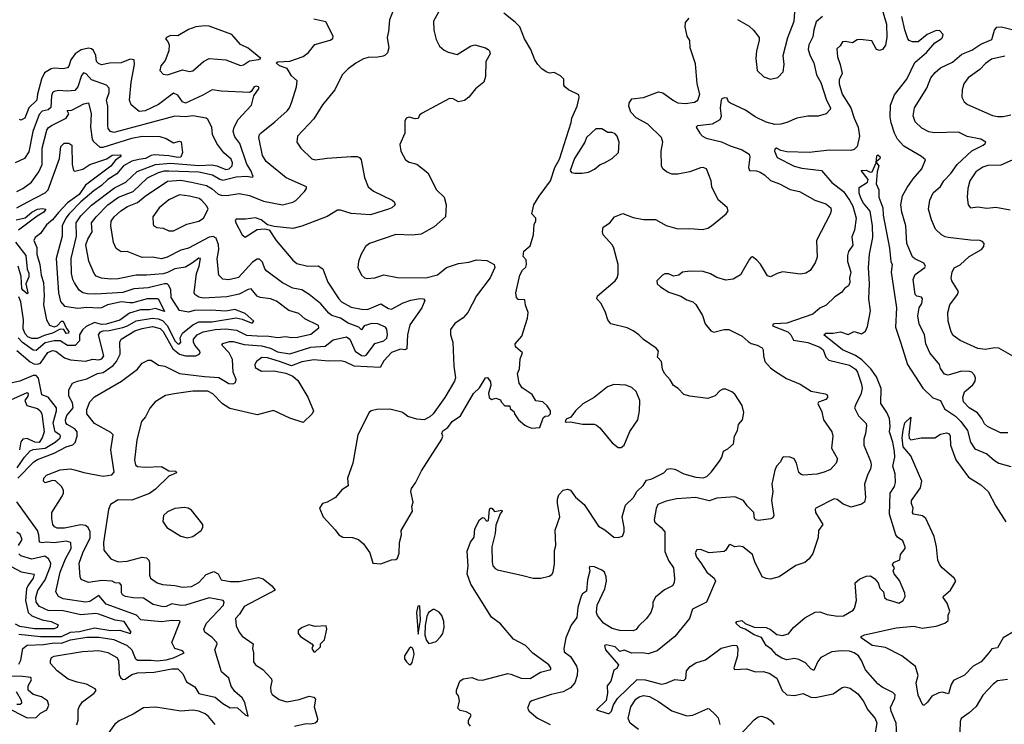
# Model space of a CAD drawing. Extents: x 1690054 to 1842981, y 782881 to 914114.
# Tile 301 of 656: x 1704835 to 1711432, y 899477 to 904194. Entities that reach past the tile are written whole.
import ezdxf

# ---------------------------------------------------------------- set-up
doc = ezdxf.new("R2010")
doc.units = 0

msp = doc.modelspace()

# ---------------------------------------------------------------- linework, layer by layer
at = {"layer": '0CON10XD'}
for points in [[(1707358.1, 904305), (1707312.7, 904192.7), (1707305.6, 904115), (1707295.7, 904075), (1707308.6, 904005), (1707298.7, 903971.3), (1707284.4, 903955.6), (1707270, 903950), (1707235, 903942.5), (1707169.8, 903940.2), (1707138.9, 903931.1), (1707086.4, 903903.6), (1707036, 903865), (1706994.2, 903825), (1706945.6, 903725), (1706862.5, 903625), (1706805, 903531.1), (1706695.7, 903415), (1706690.8, 903375), (1706718, 903335), (1706792.1, 903262.1), (1706815, 903255.7), (1706895, 903267.8), (1707055, 903279.4), (1707095, 903278.6), (1707111.9, 903271.9), (1707122.9, 903255), (1707145, 903137.5), (1707170, 903075), (1707205, 903045.6), (1707330, 902985), (1707344.1, 902974.1), (1707351.2, 902955), (1707328.8, 902935), (1707306.2, 902925), (1707185, 902888.5), (1707055, 902896.8), (1706985, 902920), (1706965, 902920), (1706895, 902876.9), (1706725, 902811.1), (1706665, 902796.7), (1706540.6, 902810.6), (1706495, 902821.2), (1706453.3, 902855), (1706415, 902867.8), (1706348.3, 902858.3), (1706285, 902858), (1706279.3, 902850.7), (1706282, 902835), (1706325, 902753.3), (1706345, 902738.8), (1706425, 902789.1), (1706474.4, 902794.4), (1706507, 902787), (1706552.9, 902715), (1706664.3, 902585), (1706691.7, 902561.7), (1706765, 902543.2), (1706835, 902546.4), (1706866.6, 902526.6), (1706898.1, 902438.1), (1706972.3, 902325), (1706991.5, 902305), (1707055, 902269.7), (1707125, 902255.4), (1707165, 902254.7), (1707207.3, 902272.7), (1707255, 902291.5), (1707305, 902261.8), (1707325, 902257.1), (1707405, 902299.2), (1707455, 902316.8), (1707518.5, 902328.5), (1707540, 902325), (1707548.6, 902315), (1707529.6, 902265), (1707448.2, 902151.8), (1707432.6, 902085), (1707429.4, 901990.6), (1707415, 901984.3), (1707385, 901989.5), (1707325, 901966.6), (1707275, 901910), (1707250, 901865), (1707075, 901874.5), (1707015, 901904), (1706985, 901909.6), (1706905, 901907.4), (1706805, 901916.8), (1706725, 901903.3), (1706655, 901876.9), (1706576.3, 901906.3), (1706495, 901931.4), (1706457.5, 901932.5), (1706421.9, 901905), (1706410.6, 901885), (1706412.5, 901865), (1706455, 901842.1), (1706536.8, 901843.2), (1706617.8, 901827.8), (1706665, 901807.1), (1706698.1, 901778.1), (1706766.1, 901666.1), (1706803.6, 901576.4), (1706793.9, 901556.1), (1706735, 901496.7), (1706645.7, 901525.7), (1706535, 901577.5), (1706425, 901549.4), (1706242, 901592), (1706193.6, 901623.6), (1706128.5, 901688.5), (1706095, 901706.4), (1705995, 901707.6), (1705870.1, 901689.9), (1705811.7, 901678.3), (1705742.9, 901635), (1705707, 901593), (1705676.5, 901535), (1705650.4, 901505), (1705618.5, 901381.5), (1705604.6, 901245), (1705611.1, 901215), (1705625, 901203.5), (1705675, 901197.7), (1705785, 901202.2), (1705835, 901174), (1705881.7, 901171.7), (1705885, 901160), (1705835, 901139.2), (1705745, 901051.5), (1705705, 901022.9), (1705585, 900978.5), (1705495, 900980.6), (1705442.4, 900947.6), (1705429.4, 900915), (1705395.3, 900695), (1705397.7, 900642.3)], [(1707641.2, 904245), (1707606.7, 904185), (1707609.2, 904125), (1707625, 904062.5), (1707647.7, 904017.7), (1707679.5, 903989.5), (1707705, 903976.2), (1707765, 903962), (1707855, 904016.7), (1707883.9, 904026.1), (1707955, 904006), (1707973.3, 903995), (1707983.3, 903985), (1707986.7, 903965), (1707957.5, 903915), (1707956.2, 903815), (1707943.8, 903775), (1707888.3, 903731.7), (1707843.3, 903675), (1707815, 903653.3), (1707775, 903643.3), (1707740, 903665), (1707715, 903666.7), (1707531.7, 903568.3), (1707513.3, 903555), (1707505, 903532.5), (1707485, 903530), (1707445, 903541.2), (1707424.2, 903535.8), (1707416.2, 903515), (1707414, 903435), (1707380.8, 903359.2), (1707388, 903315), (1707420, 903255), (1707445, 903240), (1707495, 903227.5), (1707568.7, 903168.7), (1707628, 903055), (1707678.6, 903005), (1707691.4, 902955), (1707688.6, 902875), (1707612.6, 902807.4), (1707525, 902759.4), (1707465, 902751.9), (1707355, 902757.1), (1707177.5, 902695), (1707152.5, 902675), (1707120.5, 902619.5), (1707104, 902575), (1707100, 902535), (1707125, 902483.8), (1707145, 902466.2), (1707162.3, 902462.3), (1707215, 902467.1), (1707275, 902485.7), (1707365, 902469.2), (1707555, 902466.7), (1707635, 902485.6), (1707695, 902534.5), (1707775, 902561.5), (1707845, 902571.5), (1707895, 902586.5), (1707965, 902581.4), (1708013.3, 902555), (1708018.8, 902535), (1707986.2, 902465), (1707896, 902345), (1707836.2, 902235), (1707805, 902198.8), (1707750.3, 902159.7), (1707720.5, 902119.5), (1707720, 902085), (1707735.9, 902035.9), (1707744.2, 901875), (1707754.2, 901795.8), (1707746.8, 901773.2), (1707684.1, 901665.9), (1707603.9, 901556.1), (1707582.5, 901535), (1707545, 901516.2), (1707495, 901519.2), (1707435, 901538), (1707414.3, 901554.3), (1707395, 901566.2), (1707315, 901586), (1707226.4, 901583.6), (1707190, 901575), (1707176.1, 901563.9), (1707099.2, 901415), (1707066.1, 901226.1), (1707032, 901125), (1707036.1, 901073.9), (1706994.1, 901045.9), (1706950, 900995), (1706895, 900963.8), (1706863.9, 900956.1), (1706842.5, 900925), (1706867.5, 900865), (1706949.3, 900779.3), (1706972.5, 900745), (1707000.7, 900730.7), (1707065, 900728.8), (1707104.1, 900714.1), (1707138.8, 900685), (1707180, 900625), (1707200, 900555), (1707255, 900552.5)], [(1707255, 900552.5), (1707325, 900577.5), (1707355, 900580), (1707365, 900590), (1707376.1, 900623.9), (1707378.8, 900695), (1707392, 900745), (1707390, 900775), (1707466.7, 900905), (1707462, 900935), (1707470, 900965), (1707454.2, 901035), (1707460.8, 901055), (1707486.4, 901093.6), (1707525.8, 901175), (1707663.6, 901386.4), (1707670, 901405), (1707662.5, 901425), (1707669.3, 901440.7), (1707702.5, 901465), (1707732.5, 901505), (1707787.3, 901542.7), (1707875, 901692.5), (1707915, 901730), (1707955, 901797.5), (1707969.3, 901799.3), (1707989.3, 901769.3), (1707991.2, 901745), (1707976.7, 901695), (1707980, 901665), (1707995, 901652.5), (1708025, 901660), (1708055, 901650), (1708060, 901635), (1708085, 901610), (1708118.3, 901608.3), (1708121.7, 901591.7), (1708148.3, 901568.3), (1708150, 901555), (1708177.5, 901515), (1708219.3, 901479.3), (1708242.5, 901467.5), (1708265, 901460), (1708320, 901465), (1708341.7, 901528.3), (1708355, 901540), (1708378.3, 901541.7), (1708390, 901555), (1708390, 901575), (1708369.3, 901609.3), (1708340, 901635), (1708291.7, 901641.7), (1708267.5, 901685), (1708200.7, 901730.7), (1708180.7, 901760.7), (1708170, 901825), (1708183, 901857), (1708187, 901923), (1708203.3, 901965), (1708156.7, 902005), (1708153.3, 902025), (1708198.8, 902075), (1708237.5, 902195), (1708242.5, 902235), (1708223, 902283), (1708218.3, 902318.3), (1708175, 902320), (1708162.5, 902335), (1708158.8, 902365), (1708186, 902485), (1708202.5, 902517.5), (1708225, 902537.5), (1708230, 902555), (1708227, 902587), (1708208.3, 902608.3), (1708213.3, 902645), (1708255, 902680), (1708276.7, 902755), (1708282.5, 902825), (1708292.5, 902845), (1708292.5, 902865), (1708266.7, 902895), (1708278.8, 902955), (1708315, 903013.3), (1708392, 903115), (1708420, 903205), (1708450.7, 903260.7), (1708530, 903505), (1708534.2, 903535.8), (1708569.4, 903615), (1708582.9, 903672.9), (1708580.3, 903690.3), (1708511.2, 903725), (1708486.7, 903745), (1708480, 903755), (1708480, 903795), (1708457.3, 903817.3), (1708415, 903840), (1708385, 903836.7), (1708362.5, 903845), (1708333.3, 903865), (1708306.2, 903895), (1708286.1, 903926.1), (1708260, 903995), (1708216.1, 904066.1), (1708185, 904146.7), (1708155, 904178), (1708077.3, 904237.3)], [(1709645, 904196.2), (1709721.7, 904151.7), (1709751.2, 904125), (1709788.8, 904075), (1709790, 904055), (1709772, 903985), (1709766.1, 903933.9), (1709776.2, 903855), (1709821.2, 903811.2), (1709865, 903796), (1709915, 903806.7), (1709950, 903845), (1709955.8, 903895), (1709950.8, 903955), (1709981.9, 904075), (1710023.8, 904185), (1710030.9, 904275)], [(1710606.5, 904285), (1710641.8, 904165), (1710644.5, 904075), (1710636.1, 904023.9), (1710615, 903995.7), (1710595, 903987.5), (1710575, 903993.8), (1710543.6, 904053.6), (1710465, 904062), (1710445, 904058.8), (1710415, 904040), (1710365, 904049.1), (1710346.7, 904045), (1710331.7, 904018.3), (1710310.4, 903999.6), (1710314.6, 903944.6), (1710332.9, 903895), (1710344.2, 903835), (1710325, 903792.5), (1710325.6, 903765), (1710345, 903696.7), (1710404.3, 903604.3), (1710425.3, 903535), (1710452.4, 903475), (1710460.9, 903415), (1710445.4, 903345), (1710425, 903324.4), (1710402.4, 903317.6), (1710261.4, 903321.4)], [(1705216.8, 899473.2), (1705225.4, 899505), (1705226.2, 899575), (1705233.5, 899595), (1705255, 899627.3), (1705333.5, 899685), (1705347.6, 899702.4), (1705340, 899715), (1705281.4, 899745), (1705219.8, 899759.8), (1705158.9, 899778.9), (1705086.2, 899835), (1705042, 899885), (1705040.6, 899905), (1705047.5, 899925), (1705065, 899932.5), (1705255, 899965.2), (1705365, 899971.9), (1705425, 899958.2), (1705486.2, 899925), (1705497.2, 899905), (1705501.4, 899811.4), (1705510.3, 899790.3), (1705525, 899776.7), (1705540.5, 899779.5), (1705585, 899811.1), (1705625, 899821.2), (1705735, 899827.1), (1705855, 899848.4), (1705895, 899848.2), (1705928, 899815), (1705951.3, 899761.3), (1706007.2, 899727.2), (1706034.5, 899684.5), (1706145, 899658.8), (1706195, 899617.1), (1706245, 899587.8), (1706270.2, 899589.8), (1706295, 899586.5), (1706345, 899541.4), (1706365, 899532.5), (1706343, 899623), (1706325.8, 899655), (1706275, 899695.8), (1706252, 899732), (1706235, 899785.6), (1706187.8, 899827.8), (1706142.2, 899975), (1706157.5, 900015), (1706154.6, 900025), (1706125, 900057.3), (1706075.6, 900095), (1706067.3, 900115), (1706086.2, 900155), (1706200, 900275), (1706203.8, 900293.8), (1706196.9, 900305), (1706105, 900322.9), (1705945, 900275.2), (1705915, 900273.1), (1705855, 900283.1), (1705815, 900265.3), (1705795, 900262.9), (1705729.6, 900279.6), (1705665, 900320.6), (1705594.2, 900324.2), (1705542.9, 900332.9), (1705523.6, 900343.6), (1705517.1, 900357.1), (1705516.8, 900406.8), (1705505, 900421.4), (1705475, 900424.3), (1705455, 900435.4), (1705385, 900439.7), (1705295.4, 900425.4), (1705247.4, 900447.4), (1705240, 900465), (1705232.9, 900555), (1705258.4, 900625), (1705306.4, 900725), (1705306.4, 900766.4), (1705293.5, 900795), (1705275, 900807.7), (1705245, 900811.8), (1705135, 900790.8), (1705085, 900790.7), (1705068.1, 900798.1), (1705057.1, 900815), (1705049.3, 900855), (1705050, 900895), (1705119.4, 901005), (1705128.1, 901025), (1705128.1, 901045), (1705115, 901070), (1705075, 901106.2), (1705055, 901108.8), (1705005, 901094), (1704993.8, 901105), (1704996.2, 901125), (1705013.8, 901145), (1705105, 901181.1), (1705175, 901187.8), (1705210.5, 901179.5), (1705265, 901162.7), (1705395, 901138.9), (1705452, 901148), (1705468.1, 901165), (1705445.5, 901315), (1705460, 901415), (1705445, 901431.4), (1705335, 901490), (1705284.1, 901555), (1705284.7, 901585.3), (1705304.6, 901635), (1705335, 901670.5), (1705515.7, 901775), (1705625, 901854.4), (1705655, 901894.3), (1705695, 901916), (1705715, 901915.6), (1705765, 901881.2), (1705806.7, 901875), (1705906, 901826), (1706073.9, 901806.1), (1706168, 901798), (1706235, 901759), (1706265, 901756.4), (1706280, 901765), (1706284.7, 901785), (1706265.2, 901835), (1706260.3, 901920.3), (1706237.9, 901965), (1706190, 902015), (1706195, 902027.5), (1706240.4, 902039.6), (1706265, 902039.4), (1706338.8, 902018.8), (1706455, 902011.1), (1706515, 901994.3), (1706561.4, 901971.4), (1706645, 901956.2), (1706785, 902001.9), (1706880.9, 902009.1), (1706935, 902050), (1707025, 902070), (1707045.5, 902055.5), (1707081.4, 901975), (1707125, 901946.7), (1707145, 901943.6), (1707155, 901948.5), (1707192.5, 901995), (1707215, 902026), (1707274, 902045), (1707295, 902062.2), (1707298.5, 902085), (1707293.5, 902123.5), (1707285.9, 902135.9), (1707235, 902158.4), (1707195, 902160.8), (1707142, 902145), (1707125, 902117.5), (1707106.7, 902135), (1707035, 902163.3), (1706983.1, 902195), (1706925, 902214.5), (1706905, 902229.5), (1706851.3, 902291.3), (1706775, 902355.4), (1706725.3, 902385.3), (1706665, 902396), (1706595, 902432), (1706490.2, 902510.2), (1706477.3, 902527.3), (1706461, 902571), (1706441.5, 902591.5), (1706425, 902590.4), (1706395, 902570.4), (1706301.5, 902468.5), (1706235, 902452.9), (1706195, 902458.2), (1706170, 902485), (1706157.6, 902592.4), (1706168.2, 902655), (1706167, 902687), (1706151.7, 902731.7), (1706131.7, 902741.7), (1706105, 902737.5), (1705965, 902665.4), (1705915, 902651.2), (1705822.9, 902605), (1705785, 902592.9), (1705725, 902603.4), (1705655, 902602.5), (1705555, 902643.3), (1705515, 902640), (1705482.1, 902662.1), (1705462.3, 902702.3), (1705445.4, 902815), (1705448.5, 902845), (1705467.7, 902875), (1705513.1, 902915), (1705557.5, 902942.5), (1705625, 902969.7), (1705675, 903011.8), (1705825, 903114.2), (1705915, 903119.8), (1705985, 903106.7), (1706085.2, 903085.2), (1706125, 903062.8), (1706165, 903027.2), (1706185, 903020), (1706221.9, 903018.1), (1706305, 903030.4), (1706375, 903018), (1706469, 902979), (1706595, 902954.7), (1706665, 902972.5), (1706685.2, 902984.8), (1706742.7, 903045), (1706757.1, 903065), (1706756.2, 903075), (1706619.4, 903135), (1706485, 903244.4), (1706462.5, 903285), (1706436.5, 903405), (1706441.9, 903425), (1706453.1, 903436.9), (1706545, 903509.5), (1706627.8, 903585), (1706642.5, 903605), (1706657.8, 903645), (1706689.4, 903745), (1706693.1, 903785), (1706655, 903817.5), (1706627.1, 903867.1), (1706575, 903884.4), (1706553.8, 903906.2), (1706565, 903912), (1706645, 903917.5), (1706735, 903948.6), (1706768.6, 903975), (1706812.9, 904027.1), (1706915, 904056.2), (1706932.3, 904067.7), (1706935.8, 904085), (1706885, 904180), (1706805, 904196.9)], [(1707855, 899464.3), (1707842.1, 899482.1), (1707841.2, 899505), (1707860, 899535), (1707854, 899545), (1707825, 899561.5), (1707785, 899570.6), (1707770, 899585), (1707780.8, 899635), (1707775, 899667.5), (1707762, 899685), (1707761.4, 899705), (1707783.3, 899765), (1707805, 899782.2), (1707865, 899790.6), (1707903.8, 899773.8), (1707935, 899771.8), (1708105, 899816.2), (1708125, 899813.8), (1708195, 899786.4), (1708254.5, 899784.5), (1708324.6, 899825.4), (1708392.5, 899845), (1708393.3, 899855), (1708379.2, 899875), (1708273.1, 899953.1), (1708224.2, 900005), (1708143, 900047), (1708055, 900150), (1707995.4, 900195.4), (1707856.2, 900416.2), (1707832.5, 900485), (1707839.5, 900535), (1707833.3, 900636.7), (1707854.1, 900695.9), (1707879.5, 900730.5), (1707884.3, 900785), (1707915, 900846.7), (1707935, 900862.5), (1707945, 900860), (1707965, 900836), (1707975, 900841.2), (1707983.3, 900915), (1707990, 900925), (1707997.5, 900925), (1708015, 900902.5), (1708065, 900910), (1708067.5, 900905), (1708053, 900887), (1708025, 900810), (1708021.2, 900755), (1707998.6, 900665), (1707999.4, 900565), (1708005, 900537.5), (1708019.7, 900519.7), (1708035, 900512), (1708205, 900472.9), (1708275, 900455.6), (1708325.6, 900454.4), (1708381.7, 900468.3), (1708399.7, 900480.3), (1708408.8, 900495), (1708418.8, 900551.2), (1708418.3, 900641.7), (1708425.8, 900675), (1708423.2, 900776.8), (1708452.9, 900865), (1708437.1, 900955), (1708437.5, 900985), (1708446.8, 901013.2), (1708475, 901043.8), (1708505, 901050.8), (1708525, 901043.8), (1708557.5, 900997.5), (1708617.6, 900947.6), (1708712.8, 900802.8), (1708755, 900778.8), (1708815, 900730), (1708845, 900726.7), (1708873.3, 900736.7), (1708884.2, 900765.8), (1708884.4, 900795), (1708871.1, 900865), (1708893.2, 900945), (1708946.4, 900995), (1708968.5, 901035), (1709011.9, 901075), (1709035, 901110.6), (1709070.3, 901119.7), (1709149.7, 901160.3), (1709173.3, 901185), (1709195, 901189.5), (1709224.6, 901184.6), (1709285, 901154.4), (1709365, 901131.8), (1709415, 901127.8), (1709437.5, 901135), (1709468.6, 901165), (1709522.3, 901237.7), (1709540, 901265), (1709550, 901305), (1709578.8, 901321.2), (1709617.5, 901355), (1709624.2, 901405.8), (1709644, 901445), (1709651.4, 901485), (1709676.9, 901515), (1709686.9, 901565), (1709675, 901612.5), (1709625, 901687.5), (1709605, 901703.3), (1709565, 901720), (1709545, 901720), (1709525, 901708.6), (1709495, 901677.1), (1709445, 901659.2), (1709325, 901674.2), (1709283.3, 901685), (1709246, 901725), (1709214.4, 901745), (1709192.6, 901782.6), (1709155, 901826.2), (1709141.9, 901855), (1709134.4, 901905), (1709108.8, 901935), (1709113.8, 901975), (1709100, 901995), (1709015, 902053.8), (1708983.8, 902085), (1708945, 902111.4), (1708905, 902131.4), (1708795, 902157.5), (1708774.1, 902184.1), (1708758.8, 902235), (1708730, 902295), (1708702.5, 902325), (1708706.2, 902345), (1708824.6, 902445.4), (1708838.5, 902465), (1708845, 902490), (1708844.4, 902555), (1708815.7, 902665), (1708805.6, 902685.6), (1708744.3, 902754.3), (1708739.2, 902775), (1708744.2, 902805), (1708788.8, 902835), (1708818.8, 902875), (1708875, 902895.7), (1708945, 902870.6), (1709015, 902855.6), (1709095, 902855.8), (1709165, 902816.2), (1709245, 902794.2), (1709325, 902796), (1709410.5, 902789.5), (1709445, 902798.8), (1709468.8, 902815), (1709567.5, 902895), (1709582.5, 902915), (1709575, 902937.5), (1709515, 902987.5), (1709472.5, 903075), (1709467.5, 903115), (1709436.2, 903195), (1709415, 903204), (1709395, 903202.9), (1709324.6, 903175.4), (1709245, 903160), (1709205, 903159.5), (1709167.5, 903175), (1709144.3, 903195), (1709135.6, 903215), (1709131.5, 903315), (1709143.1, 903375), (1709135.6, 903405), (1709042.5, 903495), (1708965, 903536.5), (1708930.3, 903575), (1708916.7, 903615), (1708918.6, 903635), (1708935.7, 903664.3), (1709015, 903672.9), (1709115, 903710.4), (1709144, 903704), (1709215, 903652.5), (1709245, 903638.5), (1709295, 903633.8), (1709355, 903641.1), (1709378, 903655), (1709390.8, 903695), (1709374.4, 903765), (1709362.4, 903897.6), (1709326.1, 904005), (1709325.3, 904055), (1709307.3, 904085), (1709294.3, 904145.7), (1709296, 904175), (1709321.2, 904205)], [(1710213.5, 904215), (1710170.6, 904179.4), (1710154.4, 904125.6), (1710148.6, 904078.6), (1710121.1, 904025), (1710118.2, 903995), (1710131.7, 903951.7), (1710156.1, 903905), (1710174.1, 903825), (1710202.8, 903772.8), (1710240, 903655), (1710266.5, 903605), (1710265, 903593.8), (1710238, 903565), (1710185, 903547.3), (1710115, 903547.5), (1710042.5, 903535), (1709975, 903506.7), (1709934.6, 903495.4), (1709895, 903492.7), (1709835, 903509.1), (1709763.3, 903543.3), (1709698.3, 903588.3), (1709596.7, 903635), (1709583.3, 903645), (1709575, 903668), (1709555, 903671.8), (1709538.6, 903665), (1709533.8, 903655), (1709527.5, 903605), (1709534.2, 903545.8), (1709525.7, 903524.3), (1709475, 903493.8), (1709375, 903483.3), (1709366.7, 903475), (1709390.8, 903435)], [(1711455, 901428.5), (1711405, 901427.5), (1711320, 901470), (1711299.7, 901489.7), (1711281.5, 901525), (1711251.8, 901561.8), (1711195, 901596.5), (1711157.8, 901635), (1711153.8, 901665), (1711165, 901704), (1711220.7, 901749.3), (1711235.5, 901774.5), (1711239.2, 901795), (1711232, 901815), (1711214.3, 901834.3), (1711199.1, 901839.1), (1711145, 901840.5), (1711055, 901813.5), (1711031.9, 901821.9), (1711005, 901858), (1710996.9, 901885), (1710933.4, 901963.4), (1710905.6, 902025), (1710896.9, 902086.9), (1710861.8, 902155), (1710852.2, 902212.2), (1710860.9, 902265), (1710878.2, 902295), (1710884.3, 902325), (1710876.4, 902336.4), (1710845, 902344.4), (1710834.4, 902355), (1710820.6, 902455), (1710835, 902488.1), (1710899.2, 902535), (1710904.3, 902545), (1710892, 902565), (1710833.1, 902593.1), (1710816.9, 902606.9), (1710779.4, 902695), (1710772.7, 902815), (1710744.7, 902905), (1710738.8, 902955), (1710749.1, 903015), (1710780.5, 903070.5), (1710820.1, 903129.9), (1710880, 903195), (1710903.8, 903255), (1710877.8, 903277.8), (1710757.7, 903347.7), (1710716.7, 903395), (1710695.9, 903435), (1710672.9, 903502.9), (1710667.1, 903545), (1710668.6, 903621.4), (1710695, 903691.9), (1710777.7, 903795), (1710831.3, 903908.7), (1710910, 903975), (1710965, 904038.9), (1711008.6, 904065), (1711018, 904075), (1711022, 904095), (1710999.7, 904119.7), (1710975, 904121.2), (1710914.5, 904095.5), (1710855, 904045.7), (1710816.8, 904046.8), (1710795, 904054.2), (1710784.2, 904065), (1710764.1, 904125.9), (1710745, 904216.2)], [(1705825, 903824.3), (1705925, 903857.5), (1705973, 903847), (1705995, 903851.9), (1706066.2, 903913.8), (1706105, 903934.5), (1706215, 903924.4), (1706315, 903888.1), (1706335, 903893.1), (1706375, 903918), (1706435, 903926.7), (1706450, 903935), (1706365, 904004.4), (1706315, 904027.1), (1706255, 904095.5), (1706105, 904151.5), (1706075, 904153.6), (1706015, 904145.5), (1705965, 904128.9), (1705895, 904085.7), (1705845, 904087.5), (1705817.5, 904075), (1705812.5, 904065), (1705828.3, 904048.3), (1705835.9, 904025.9), (1705834.3, 903985), (1705809.1, 903920.9), (1705781.4, 903885), (1705774.2, 903855), (1705795, 903828.8), (1705825, 903824.3)], [(1711505, 901933.8), (1711394.5, 901994.5), (1711365, 901996.4), (1711305, 901985.4), (1711253.3, 901993.3), (1711135, 902047.1), (1711089.8, 902079.8), (1711074.4, 902105), (1711055.6, 902175), (1711052.2, 902235), (1711067.5, 902285), (1711117.8, 902355), (1711124.4, 902375), (1711080.8, 902445), (1711074.4, 902465.6), (1711081.2, 902505), (1711095, 902532.9), (1711136.1, 902553.9), (1711195, 902607.9), (1711278.8, 902655), (1711293.8, 902675), (1711296.2, 902695), (1711285, 902708.8), (1711266.5, 902716.5), (1711205, 902717.7), (1711055, 902736.7), (1711035, 902740.6), (1711011.2, 902755), (1710971.3, 902791.3), (1710944.4, 902855), (1710924.3, 902925), (1710932.2, 902985), (1710955, 903034.2), (1711003.4, 903076.6), (1711026.4, 903115), (1711073.3, 903165), (1711114.6, 903225), (1711214, 903316), (1711290, 903355), (1711303.8, 903365), (1711306.7, 903375), (1711273.7, 903393.7), (1711183.3, 903413.3), (1711125, 903440.9), (1710962.4, 903437.6), (1710925, 903443.3), (1710878.9, 903468.9), (1710835, 903510), (1710820.3, 903550.3), (1710828.9, 903605), (1710912.7, 903735), (1710938.2, 903805), (1710968.3, 903841.7), (1711005, 903871.8), (1711085, 903908.9), (1711147.1, 903962.9), (1711215, 903989.5), (1711275, 904031.1), (1711348.9, 904061.1), (1711365, 904123.3), (1711381.2, 904145), (1711413.8, 904146.2), (1711535, 904114.7)], [(1704822.6, 901125), (1704929.1, 901235), (1704955, 901250.6), (1705065, 901291.6), (1705145, 901334.3), (1705191.2, 901348.8), (1705205.9, 901364.1), (1705220.3, 901405), (1705219.7, 901435), (1705205, 901455.3), (1705152.2, 901485), (1705144.3, 901495), (1705141.9, 901515), (1705149.4, 901545), (1705192.1, 901595), (1705188.4, 901628.4), (1705162.9, 901675), (1705163, 901717), (1705188.1, 901761.9), (1705222.5, 901775), (1705285, 901790.8), (1705355.8, 901825), (1705395, 901832.6), (1705460.7, 901879.3), (1705482.2, 901905), (1705507.3, 901955), (1705506.1, 902035), (1705513.6, 902055), (1705605, 902110.6), (1705655, 902127.8), (1705725, 902140), (1705775, 902125.9), (1705795, 902105.9), (1705860.4, 901990.4), (1705905, 901954.3), (1705945, 901943.4), (1706015, 901943.9), (1706037.5, 901955), (1706043.5, 901965), (1706040.5, 901975), (1706007.7, 902015), (1705999.8, 902035), (1706000, 902055), (1706024.7, 902085), (1706065, 902105.2), (1706145, 902120.1), (1706215, 902124.2), (1706286.6, 902116.6), (1706355, 902083.1), (1706425, 902076.8), (1706505, 902075.7), (1706565, 902066.1), (1706615, 902072.5), (1706655.7, 902065.7), (1706695, 902068), (1706785, 902089.5), (1706837.9, 902132.1), (1706836.6, 902146.6), (1706745, 902192.5), (1706705, 902228.2), (1706637.4, 902247.4), (1706555, 902309.1), (1706515, 902325.5), (1706445.4, 902335.4), (1706425, 902343.6), (1706385, 902392.7), (1706365, 902388.8), (1706305, 902356.2), (1706221.5, 902338.5), (1706065, 902330.8), (1706036, 902336), (1706008.6, 902355), (1706004.5, 902365), (1706018.2, 902495), (1706037.3, 902545), (1706045.5, 902595.5), (1706035, 902597.3), (1705992.8, 902567.2), (1705945, 902536.6), (1705875, 902526.8), (1705825, 902501.5), (1705795, 902493.3), (1705685, 902483.6), (1705615, 902484.3), (1705495, 902460.3), (1705445, 902456.2), (1705383.3, 902463.3), (1705347.3, 902477.3), (1705334.1, 902494.1), (1705297.7, 902577.7), (1705277.2, 902687.2), (1705290.4, 902725), (1705319.3, 902775), (1705315.8, 902835), (1705346.5, 902875), (1705425, 902954.7), (1705496.2, 903005), (1705595, 903043.9), (1705691.8, 903135), (1705765, 903170.9), (1705805, 903182.4), (1705833.5, 903183.5), (1706035, 903174.8), (1706126.7, 903156.7), (1706175, 903126.2), (1706195, 903120.4), (1706285, 903141.9), (1706355, 903147.1), (1706395, 903140), (1706399.2, 903145), (1706384, 903185), (1706357.5, 903227.5), (1706308.7, 903365), (1706275, 903409.4), (1706265.3, 903445), (1706271.9, 903475), (1706298.6, 903525), (1706387.5, 903622.5), (1706403.8, 903685), (1706438.8, 903735), (1706434.1, 903744.1), (1706419.4, 903749.4), (1706406.2, 903745), (1706385.7, 903714.3), (1706373.5, 903706.5), (1706185, 903715.3), (1706125, 903724.1), (1706061.6, 903688.4), (1705945, 903635.4), (1705925, 903644.5), (1705895, 903688.9), (1705865, 903701.8), (1705765, 903626.7), (1705675.8, 903585), (1705635, 903579.2), (1705580.6, 903625), (1705570.4, 903655), (1705581.1, 903775), (1705603.1, 903895), (1705600.8, 903925), (1705575, 903930), (1705515, 903906), (1705436.6, 903903.4), (1705383, 903893), (1705361.7, 903901.7), (1705349.3, 903915), (1705345.3, 903955), (1705328.2, 903988.2), (1705315, 904000), (1705295, 904004.3), (1705246.6, 903993.4), (1705205.4, 903965), (1705176.8, 903925), (1705165, 903883.8), (1705155, 903871.4), (1705125.4, 903864.6), (1705065, 903869.4), (1705045, 903864.7), (1705001.4, 903838.6), (1704981.1, 903795), (1704954.7, 903695), (1704950, 903655), (1704895.3, 903605), (1704869.5, 903535), (1704841.7, 903521.7), (1704832.5, 903525)], [(1711435, 903949.6), (1711345, 903929.1), (1711305, 903901.9), (1711268.2, 903861.8), (1711189.4, 903805), (1711161.1, 903765), (1711148.6, 903725), (1711147.5, 903675), (1711163.2, 903643.2), (1711185.5, 903625.5), (1711353.1, 903553.1), (1711385, 903545.5), (1711425, 903546.4), (1711475, 903557.9)], [(1704815, 901979.2), (1704904.5, 901904.5), (1704930.5, 901890.5), (1704955, 901888.3), (1704974.8, 901895.2), (1705024.1, 901965.9), (1705055, 901979.2), (1705075.7, 901975.7), (1705135, 901931.3), (1705175, 901918.2), (1705275, 901908.1), (1705325, 901922.5), (1705365, 901917.5), (1705385, 901923.2), (1705397.9, 901945), (1705363.1, 902085), (1705375.7, 902104.3), (1705395, 902110.6), (1705435, 902113.3), (1705525, 902133.5), (1705555.9, 902144.1), (1705615, 902178.8), (1705724.9, 902195.1), (1705762, 902192), (1705790.7, 902180.7), (1705824.7, 902145), (1705875, 902045.2), (1705895, 902025.2), (1705905, 902023.2), (1705914.2, 902035), (1705909.6, 902065), (1705925, 902096.5), (1705995, 902150.4), (1706035, 902170.6), (1706122.2, 902172.2), (1706285, 902198.1), (1706325, 902189.7), (1706385, 902165.5), (1706395, 902165.8), (1706402.9, 902175), (1706345, 902226.9), (1706275, 902254), (1706215, 902242.3), (1706115, 902250.4), (1706002.6, 902247.4), (1705965, 902235.2), (1705905, 902247.2), (1705850.4, 902335), (1705847.1, 902385), (1705834.6, 902415), (1705823.8, 902425), (1705805, 902425.6), (1705695, 902399.8), (1705598.5, 902391.5), (1705525, 902369), (1705345, 902357), (1705288.3, 902358.3), (1705256.7, 902366.7), (1705233.8, 902383.8), (1705201.6, 902431.6), (1705190, 902455), (1705181.8, 902495), (1705180, 902595), (1705215.2, 902745), (1705213.8, 902835), (1705245, 902881.2), (1705315, 902952.8), (1705470.4, 903069.6), (1705545, 903105.7), (1705621.9, 903178.1), (1705745, 903223.8), (1705844.1, 903234.1), (1706035, 903219.2), (1706121.6, 903221.6), (1706155, 903216.4), (1706215, 903190.6), (1706237.3, 903195), (1706259.3, 903215), (1706260, 903235), (1706251.3, 903261.3), (1706203, 903303), (1706155.4, 903365), (1706126.2, 903425), (1706123.1, 903475), (1706095.9, 903525.9), (1706085, 903535.6), (1705995, 903549.5), (1705945, 903544.2), (1705875, 903548.4), (1705667.3, 903492.7), (1705465, 903439.7), (1705442.2, 903445), (1705427.1, 903465), (1705424.1, 903484.1), (1705424.5, 903615), (1705416.9, 903655), (1705435, 903707.5), (1705435, 903736.2), (1705415.3, 903755.3), (1705315, 903791.6), (1705280.7, 903830.7), (1705261.7, 903838.3), (1705248.3, 903821.7), (1705225, 903744.4), (1705205, 903721.2), (1705155, 903716.1), (1705095, 903721), (1705066.2, 903713.8), (1705055.2, 903704.8), (1705047.7, 903685), (1705042.9, 903607.1), (1705025, 903589.7), (1704985, 903582.4), (1704965, 903559.6), (1704922.3, 903445), (1704895, 903310), (1704867.3, 903265), (1704805, 903236.9)], [(1704815, 903044.7), (1704855.2, 903064.8), (1704912.7, 903107.3), (1704963.3, 903176.7), (1704985.3, 903225), (1704984.7, 903335), (1705015.8, 903455), (1705027, 903473), (1705051.2, 903488.8), (1705145.7, 903535), (1705163.8, 903565), (1705153, 903587), (1705185, 903589.5), (1705265, 903631.8), (1705295, 903636.5), (1705313, 903565), (1705309.1, 903475), (1705320, 903395), (1705329.1, 903379.1), (1705371, 903341), (1705395, 903340), (1705585, 903400.2), (1705655, 903413.6), (1705773.1, 903413.1), (1705815, 903398.5), (1705865, 903370.6), (1705905, 903380), (1705916.5, 903376.5), (1705925.3, 903305), (1705915, 903274.4), (1705895, 903271.2), (1705835, 903282.4), (1705735, 903289.4), (1705715, 903285.3), (1705678.6, 903265), (1705632.4, 903257.6), (1705585, 903248), (1705529.5, 903215), (1705485, 903163.1), (1705425, 903125.2), (1705383.4, 903085), (1705331.2, 903048.8), (1705244.4, 902975), (1705167, 902895), (1705144.4, 902865), (1705120, 902815), (1705118.8, 902745), (1705078.4, 902595), (1705094.7, 902365), (1705108.2, 902308.2), (1705135, 902275.4), (1705225, 902264), (1705285, 902270), (1705365, 902264.8), (1705385, 902268.2), (1705425, 902288.4), (1705515, 902307.5), (1705571.6, 902301.6), (1705595, 902301.7), (1705692, 902328), (1705755, 902328.2), (1705765, 902323.1), (1705805, 902240), (1705745, 902260.3), (1705705, 902250.9), (1705645, 902250.8), (1705571, 902229), (1705505, 902182.1), (1705414.6, 902155.4), (1705383, 902153), (1705335, 902166.2), (1705279.7, 902140.3), (1705255, 902117.6), (1705234.7, 902085), (1705235.4, 902044.6), (1705206.5, 902013.5), (1705155, 902013.2), (1705105.6, 902045), (1705065, 902045.4), (1705005, 902031.8), (1704945, 901979.6), (1704925, 901982.6), (1704852.8, 902032.8), (1704824.2, 902065)], [(1708604.1, 903165.9), (1708645, 903174.2), (1708685, 903194), (1708723.3, 903225), (1708753.3, 903235), (1708804.1, 903265.9), (1708846.2, 903305), (1708851.2, 903375), (1708838, 903415), (1708825, 903430), (1708805, 903440), (1708775, 903440), (1708735, 903462.5), (1708695, 903463.8), (1708631.4, 903405), (1708620, 903375), (1708552.2, 903265), (1708522, 903185), (1708531.7, 903171.7), (1708555, 903166.2), (1708604.1, 903165.9)], [(1709390.8, 903435), (1709408.6, 903415), (1709435, 903402), (1709537.4, 903377.4), (1709595, 903349.2), (1709675, 903322.8), (1709721.2, 903295), (1709726.9, 903275), (1709716.7, 903205), (1709725, 903184.2), (1709772, 903182), (1709795, 903174.4), (1709825, 903155.6), (1709865, 903118.5), (1709925.3, 903095.3), (1709997.5, 903057.5), (1710060, 903045), (1710161.2, 902985), (1710235, 902962.2), (1710268.6, 902935), (1710271.4, 902915), (1710265, 902893.3), (1710172.9, 902717.1), (1710178.1, 902605), (1710164.5, 902565.5), (1710130, 902515), (1710102.1, 902497.9), (1710065, 902490), (1709945, 902505.6), (1709910, 902495), (1709865, 902472), (1709845, 902478.8), (1709797.9, 902557.9), (1709774, 902585), (1709745, 902605.8), (1709735, 902603.8), (1709725, 902590), (1709665, 902485.8), (1709615, 902456.7), (1709565, 902450), (1709505, 902468.1), (1709462.6, 902492.6), (1709415, 902508.1), (1709325, 902510.6), (1709276.1, 902503.9), (1709250, 902485), (1709215, 902477.5), (1709182.3, 902492.3), (1709157.7, 902492.3), (1709142.5, 902485), (1709103, 902447), (1709106.7, 902425), (1709128.8, 902405), (1709185, 902371.1), (1709265, 902343.3), (1709305, 902317.9), (1709344.6, 902304.6), (1709365, 902288.6), (1709410, 902215), (1709427.3, 902157.3), (1709465, 902112), (1709485, 902103.1), (1709555, 902120.6), (1709585, 902121.1), (1709675.7, 902075), (1709715, 902039.4), (1709735, 902025.5), (1709776.1, 902016.1), (1709808.4, 901998.4), (1709815.5, 901985), (1709817.1, 901942.9), (1709827.3, 901905), (1709864.1, 901864.1), (1709892.6, 901842.6), (1709973.2, 901793.2), (1710063.3, 901755), (1710137, 901707), (1710230.5, 901690.5), (1710242.5, 901685), (1710246.2, 901675), (1710246, 901665), (1710235, 901651.2), (1710186.4, 901633.6), (1710181.2, 901625), (1710208.3, 901568.3), (1710220, 901515), (1710276.9, 901435), (1710283.1, 901405), (1710274.4, 901325), (1710312.9, 901255), (1710305.7, 901225), (1710266, 901184), (1710225, 901166.2), (1710175, 901151.2), (1710085, 901145.7), (1710069.4, 901149.4), (1710055, 901163.3), (1710039.2, 901225), (1710023.9, 901253.9), (1709995.9, 901265.9), (1709955, 901268), (1709945, 901262.5), (1709931.2, 901235), (1709906, 901205), (1709895, 901177.5), (1709873.1, 901085), (1709880.6, 901035), (1709872.2, 900975), (1709888.1, 900875), (1709880.2, 900859.8), (1709868, 900852), (1709785, 900840.6), (1709766.2, 900845), (1709758.6, 900855), (1709752.5, 900895), (1709709.1, 900939.1), (1709685, 900976), (1709625, 900999.5), (1709505, 900991.6), (1709455, 900972.7), (1709364.7, 900994.7), (1709235, 900986.7), (1709165, 900971.5), (1709110.9, 900949.1), (1709098.5, 900921.5), (1709085.5, 900845), (1709091.1, 900831.1), (1709133.1, 900795), (1709157.3, 900765), (1709156.8, 900635), (1709182.7, 900572.7), (1709215.5, 900525), (1709222.3, 900452.3), (1709220, 900425), (1709208.8, 900405), (1709155, 900376.9), (1709095, 900327.5), (1709077.8, 900295), (1709075.8, 900265), (1709063.5, 900225), (1709035, 900185.7), (1708980, 900135), (1708965, 900111.5), (1708945, 900101.9), (1708855, 900105.4), (1708805, 900118.5), (1708745.2, 900155.2), (1708705, 900205.6), (1708699.8, 900225), (1708704.1, 900275), (1708755, 900383.8), (1708765.5, 900435.5), (1708764.4, 900464.4), (1708752, 900495), (1708735, 900509.2), (1708685, 900531.2), (1708655, 900532.5), (1708650, 900525), (1708654, 900505), (1708638.1, 900445), (1708632.3, 900367.7), (1708605, 900350), (1708597.1, 900335), (1708575, 900260), (1708567.8, 900192.2), (1708529.6, 900140.4), (1708494.8, 900055.2), (1708480.2, 899985), (1708481.9, 899961.9), (1708525, 899930.4), (1708565.8, 899865.8), (1708572.5, 899845), (1708570.6, 899805), (1708554.8, 899755), (1708525, 899721.3), (1708475, 899695.3), (1708395, 899676.2), (1708266, 899634), (1708253.3, 899625), (1708236.2, 899585), (1708249.2, 899565), (1708305, 899517.5), (1708388, 899475)], [(1704815, 902933.9), (1704885, 902973.5), (1705005, 903034.7), (1705025.6, 903054.4), (1705100.4, 903265), (1705109.7, 903345), (1705133.1, 903366.9), (1705165, 903368.4), (1705183.6, 903353.6), (1705186.3, 903225), (1705194.7, 903184.7), (1705205, 903180), (1705257, 903193), (1705305, 903224.3), (1705418.3, 903261.7), (1705455, 903286.3), (1705510, 903290), (1705514.3, 903285), (1705507.5, 903275), (1705477.1, 903252.9), (1705445, 903212.7), (1705274.6, 903085.4), (1705232.5, 903025), (1705155, 902968), (1705095.5, 902904.5), (1705055, 902854.2), (1705015, 902821.5), (1704975, 902763.1), (1704937.8, 902735), (1704929.5, 902715), (1704948.8, 902668.8), (1704948.8, 902625), (1704969.4, 902555), (1704978.2, 902485), (1704993.5, 902435), (1704999, 902345), (1704994.4, 902285), (1705014, 902184), (1705035, 902150), (1705065, 902137.5), (1705085, 902144.6), (1705115, 902175.9), (1705125, 902176.2), (1705147.5, 902127.5), (1705165, 902105.8), (1705160.9, 902095), (1705145, 902094.3), (1705130.3, 902120.3), (1705105, 902123.5), (1705055.4, 902094.6), (1704999.1, 902080.9), (1704955, 902061), (1704915, 902059.1), (1704890, 902070), (1704871.7, 902091.7), (1704858, 902125), (1704859.9, 902185), (1704841.5, 902305), (1704828.1, 902338.1)], [(1710261.4, 903321.4), (1710124.1, 903304.1), (1709975, 903310), (1709935, 903318.9), (1709905, 903333.1), (1709893.3, 903326.7), (1709892.2, 903315), (1709910.8, 903270.8), (1710023.5, 903213.5), (1710075, 903201.1), (1710206, 903185), (1710275.5, 903105), (1710353.3, 903043.3), (1710395, 902986.8), (1710416.8, 902945), (1710438.4, 902865), (1710426.8, 902785), (1710409.8, 902740.2), (1710416.7, 902685), (1710387.5, 902642.5), (1710380.4, 902615), (1710380.9, 902575), (1710403.3, 902505), (1710394.4, 902465), (1710395.7, 902434.3), (1710387.1, 902412.9), (1710361.2, 902395), (1710341.2, 902368.8), (1710295, 902339.2), (1710237.2, 902282.8), (1710195, 902264), (1710148.2, 902221.8), (1709975, 902163.6), (1709895, 902158.2), (1709883.3, 902155), (1709878, 902145), (1709981.4, 902105), (1710000.6, 902085), (1710018.9, 902048.9), (1710115, 902033.2), (1710195, 902002.2), (1710217.1, 901985), (1710235.3, 901935), (1710255, 901915.9), (1710395, 901880.8), (1710434.6, 901855), (1710447.2, 901835), (1710475.5, 901755), (1710479.5, 901725), (1710471.2, 901685), (1710438.2, 901625), (1710428.9, 901595), (1710455, 901542.9), (1710505, 901491.2), (1710509.1, 901475), (1710501.8, 901425), (1710489.6, 901385), (1710490.8, 901345), (1710535, 901238.8), (1710539.1, 901215), (1710535.5, 901185), (1710517.2, 901152.8), (1710494.6, 901085.4), (1710501.1, 900995), (1710494.2, 900965), (1710475, 900950), (1710405, 900930.8), (1710351.9, 900951.9), (1710311.2, 900981.2), (1710292.3, 900987.7), (1710168.8, 900925), (1710164.2, 900915), (1710167.5, 900895), (1710216, 900815), (1710185.6, 900775), (1710185, 900727.5), (1710149.7, 900620.3), (1710124.4, 900585.6), (1710095, 900560), (1710035, 900539.4), (1709922, 900465), (1709865, 900449.5), (1709835, 900453.5), (1709810, 900465), (1709760, 900565), (1709752.2, 900592.2), (1709744, 900615), (1709680, 900665), (1709655, 900670), (1709625, 900666), (1709595, 900680), (1709585, 900676.7), (1709566.6, 900643.4), (1709555, 900634), (1709455, 900626.2), (1709395, 900647.5), (1709372.5, 900645), (1709360, 900625), (1709368.6, 900595), (1709398.6, 900558.6), (1709437.5, 900495), (1709488.2, 900455), (1709496.2, 900435), (1709437.1, 900295), (1709342.1, 900247.9), (1709321.9, 900185), (1709225, 900064.3), (1709105, 899968.9), (1709045, 899950), (1709005, 899956.4), (1708935, 899953.2), (1708885, 899973.7), (1708855, 899964.6), (1708825, 899996.9), (1708765, 900010), (1708753.8, 900005), (1708759.4, 899975), (1708846, 899875), (1708835, 899850), (1708815, 899840), (1708794.2, 899765), (1708771.4, 899735), (1708772.7, 899685), (1708763, 899637), (1708698.8, 899575), (1708775, 899548.6), (1708785, 899550), (1708800.5, 899565), (1708813, 899607), (1708839.9, 899650.1), (1708972.6, 899777.4), (1709025, 899775.6), (1709135, 899746.8), (1709165, 899751.6), (1709225, 899777.6), (1709285, 899770), (1709297.3, 899782.7), (1709301.3, 899835), (1709327.4, 899865), (1709365, 899888.1), (1709430.6, 899909.4), (1709535, 899986.5), (1709614, 900006), (1709640, 900005), (1709645.5, 899985.5), (1709643.1, 899935), (1709618.9, 899855), (1709623.5, 899843.5), (1709705, 899848.9), (1709765, 899829.5), (1709815, 899830.5), (1709855, 899820.6), (1709906.7, 899785), (1709944.3, 899704.3), (1709975, 899674.5), (1710025, 899670), (1710085, 899684.4), (1710135, 899658.8), (1710165, 899656.2), (1710285, 899681.5), (1710345, 899724.4), (1710362.1, 899727.9), (1710398.1, 899718.1), (1710450.4, 899680.4), (1710485.5, 899635), (1710517.8, 899575), (1710567.1, 899515), (1710577.7, 899485), (1710562.2, 899395)], [(1710711.8, 899405), (1710706.1, 899485), (1710672.9, 899565), (1710669.7, 899590.3), (1710698.3, 899651.7), (1710699.4, 899675), (1710685, 899690), (1710612.2, 899725), (1710585, 899749.1), (1710502.4, 899842.4), (1710475.7, 899905), (1710455, 899934.6), (1710425, 899956.4), (1710395, 899965.8), (1710340.9, 899969.1), (1710275, 899962), (1710202.9, 899925), (1710182.4, 899897.6), (1710155, 899837.5), (1710135, 899849.4), (1710099.8, 899889.8), (1710055, 899910.4), (1710025, 899916.6), (1709975, 899908.7), (1709939.9, 899919.9), (1709905, 899942), (1709875, 899978), (1709835, 900005.7), (1709805, 900057.5), (1709755, 900076.9), (1709695, 900113.8), (1709664.2, 900125), (1709632.5, 900155), (1709640, 900165), (1709672.7, 900172.7), (1709695, 900151.4), (1709755, 900128.5), (1709835, 900125.4), (1709865, 900111.1), (1709907.8, 900077.8), (1709945, 900071.8), (1709985, 900082.4), (1710019.6, 900125), (1710095, 900190), (1710165, 900228), (1710195, 900230), (1710245, 900211.9), (1710315, 900200), (1710355, 900203.8), (1710417.9, 900242.1), (1710428.8, 900255), (1710441.1, 900305), (1710432.9, 900425), (1710460.8, 900449.2), (1710505, 900469.4), (1710535, 900470.8), (1710565, 900452), (1710586.9, 900425), (1710598.1, 900388.1), (1710622.7, 900365), (1710629.2, 900325), (1710645, 900313.3), (1710685, 900301.1), (1710725, 900288), (1710755, 900306.2), (1710767.9, 900332.1), (1710765.5, 900355), (1710730, 900440), (1710693.8, 900485), (1710687.5, 900505), (1710696.7, 900525), (1710682.5, 900545), (1710689.3, 900560.7), (1710730.7, 900579.3), (1710736, 900615), (1710766.7, 900655), (1710766.7, 900665), (1710751.2, 900705), (1710715, 900730), (1710704.6, 900744.6), (1710661.6, 900885), (1710667.5, 901025), (1710695, 901068.9), (1710703.3, 901095), (1710700, 901155), (1710685.5, 901205), (1710697.1, 901265), (1710695.7, 901304.3), (1710684.7, 901365.3), (1710662.2, 901435), (1710666.3, 901473.7), (1710662.4, 901525), (1710645, 901565.5), (1710605.3, 901625.3), (1710605.7, 901725), (1710574.2, 901804.2), (1710536.9, 901856.9), (1710477.2, 901917.2), (1710435.6, 901945.6), (1710347.3, 901985), (1710222.5, 902085), (1710235, 902095.8), (1710284.7, 902094.7), (1710334.6, 902104.6), (1710385, 902086.5), (1710425, 902106.7), (1710475, 902092.2), (1710501.1, 902108.9), (1710515, 902141.2), (1710535.3, 902245), (1710523.7, 902325), (1710527.4, 902425), (1710521.4, 902535), (1710529.1, 902625), (1710550.8, 902735), (1710548.9, 902815), (1710532.3, 902912.3), (1710487.5, 902965), (1710472.5, 902995), (1710458, 903032), (1710458.3, 903071.7), (1710515, 903107.5), (1710520, 903125), (1710472.5, 903185), (1710505, 903187.1), (1710533.7, 903173.7), (1710546.2, 903175), (1710573.3, 903235), (1710578.2, 903281.8), (1710585, 903289.4), (1710600.4, 903275), (1710597.1, 903262.9), (1710576, 903245), (1710576.2, 903235), (1710590, 903215), (1710579.1, 903175), (1710573.5, 903095), (1710590.9, 903055), (1710590, 903005), (1710616.9, 902935), (1710620.5, 902885), (1710663.1, 902665), (1710670.6, 902575), (1710679.2, 902555), (1710672.5, 902505), (1710709.6, 902265), (1710702.7, 902135), (1710735, 902036.2), (1710783.2, 901885), (1710885, 901727.5), (1710953.5, 901663.5), (1711005, 901644.3), (1711030, 901590), (1711105, 901539.7), (1711140.6, 901505), (1711184.7, 901445), (1711205, 901365.8), (1711235, 901321.5), (1711315, 901286.9), (1711365, 901242.9), (1711395.4, 901225.4), (1711475, 901202.9)], [(1711485, 903254.2), (1711408.7, 903221.3), (1711321.2, 903218.8), (1711286.7, 903206.7), (1711240.8, 903175), (1711200, 903115), (1711188.1, 903065), (1711183.1, 903005), (1711190, 902955), (1711205, 902933.8), (1711255, 902940.8), (1711315, 902931.9), (1711375, 902938.6), (1711470.3, 902920.3)], [(1705835, 902780.6), (1705865, 902781.8), (1705955, 902826.4), (1706035, 902844.7), (1706065.6, 902865), (1706096.9, 902925), (1706087.9, 902945), (1706054.7, 902984.7), (1706036.4, 902996.4), (1705973, 903013), (1705905, 903020.8), (1705835, 902987.7), (1705768.1, 902935), (1705726.2, 902875), (1705728.8, 902825), (1705734.2, 902814.2), (1705753, 902803), (1705795, 902797.5), (1705835, 902780.6)], [(1704810, 902855), (1704871.3, 902868.7), (1704915, 902904.7), (1704953.1, 902925), (1704985, 902930), (1705010, 902925), (1704997.1, 902905), (1704951.1, 902878.9), (1704827.5, 902785)], [(1704807.3, 902705), (1704876.6, 902615), (1704885.2, 902525), (1704895, 902497.8), (1704896.5, 902473.5), (1704876.9, 902425), (1704888.6, 902365), (1704885, 902358.8), (1704855, 902382.9), (1704849, 902395), (1704844.3, 902475), (1704825.2, 902545.2)], [(1704818.7, 901195), (1704865.9, 901265), (1704905, 901307.3), (1704925, 901316.6), (1705004.9, 901325.1), (1705072.5, 901365), (1705105.3, 901395), (1705108.9, 901405), (1705102.7, 901415), (1705071.9, 901435), (1705058.8, 901495), (1705080.4, 901575), (1705080.5, 901595), (1705042, 901648), (1705025, 901666.2), (1704983.2, 901683.2), (1704960.9, 901795), (1704945, 901811.8), (1704925, 901812.2), (1704835, 901775.3), (1704785, 901763.5)], [(1708865, 901330), (1708884.1, 901345.9), (1708922.1, 901437.9), (1708976, 901515), (1708987.1, 901575), (1708990.6, 901645), (1708965.6, 901705), (1708935, 901731.9), (1708895, 901746.7), (1708815, 901752.5), (1708772.7, 901737.3), (1708684.1, 901665.9), (1708607.7, 901622.3), (1708557.5, 901575), (1708526.4, 901533.6), (1708495, 901520), (1708490, 901505), (1708495, 901500), (1708525, 901502.5), (1708605, 901486.7), (1708683.6, 901486.4), (1708699.5, 901479.5), (1708721.7, 901461.7), (1708805, 901361.2), (1708845, 901330), (1708865, 901330)], [(1704755, 901640.3), (1704885, 901698.5), (1704890.4, 901690.4), (1704888.8, 901675), (1704870, 901645), (1704882.1, 901612.1), (1704955, 901590.9), (1704972.2, 901575), (1704982.4, 901555), (1704998.5, 901435), (1704986.1, 901393.9), (1704965.7, 901364.3), (1704935.4, 901365), (1704885, 901389.8), (1704856.1, 901385), (1704842.5, 901367.5), (1704833.8, 901315)], [(1711515, 900110.6), (1711424.1, 900055.9), (1711385, 899990), (1711347.3, 899982.7), (1711327.5, 899955), (1711275.6, 899895), (1711223.5, 899866.5), (1711165, 899805.6), (1711090.2, 899769.8), (1711076.2, 899743.8), (1711058.5, 899681.5), (1711015, 899691.5), (1710993, 899687), (1710945.3, 899664.7), (1710917.5, 899625), (1710895, 899606), (1710885, 899606), (1710855, 899672.5), (1710841.9, 899755), (1710854, 899805), (1710837.5, 899865), (1710745, 899936.2), (1710635, 899992), (1710545.7, 900005.7), (1710473.3, 900055), (1710472.5, 900065), (1710495, 900077.1), (1710705.9, 900124.1), (1710825, 900134.1), (1710881.7, 900121.7), (1710975, 900134.3), (1711032.5, 900155), (1711055, 900172.9), (1711055, 900207.5), (1711065.6, 900235.6), (1711048.1, 900288.1), (1711022.1, 900325), (1711025, 900335.6), (1711070, 900375), (1711106.2, 900435), (1711096.6, 900456.6), (1711014.3, 900525), (1710998.9, 900545), (1710987, 900577), (1710978.2, 900665), (1710962.5, 900735), (1710905.7, 900855), (1710883.1, 900873.1), (1710824, 900884), (1710816.9, 900895), (1710821.5, 900925), (1710810, 900955), (1710809.4, 900975), (1710870.6, 901059.4), (1710877.9, 901105), (1710804.5, 901275), (1710755, 901335.6), (1710746.1, 901395), (1710753.1, 901446.9), (1710764.4, 901495), (1710805, 901532.5), (1710791.9, 901415), (1710795, 901392.5), (1710805, 901382.5), (1710874.2, 901394.2), (1710965, 901394.2), (1711005, 901420), (1711045, 901427.5), (1711061.5, 901421.5), (1711068.5, 901405), (1711070.9, 901345), (1711107.3, 901247.3), (1711191.1, 901131.1), (1711275, 901079.4), (1711322.9, 901035), (1711375, 900937.5), (1711442.4, 900832.4)], [(1704829.3, 899880.7), (1704843.3, 899906.7), (1704856.8, 899985), (1704885, 900006.2), (1704995, 900011.2), (1705065, 900023), (1705115, 900020.6), (1705175, 900043.2), (1705285, 900060), (1705365, 900061.6), (1705465.9, 900045.9), (1705555, 900004.3), (1705586.2, 899976.2), (1705609.3, 899919.3), (1705625, 899907.5), (1705715, 899907.5), (1705755, 899901.1), (1705815, 899907.8), (1705865, 899921.8), (1705936, 899955), (1705925, 899969.4), (1705875, 899985.7), (1705853.1, 900025), (1705910, 900165), (1705905, 900170), (1705852.4, 900172.4), (1705785, 900162.5), (1705647, 900177), (1705617.9, 900207.9), (1705415, 900281.6), (1705365, 900338.9), (1705305, 900300.3), (1705275, 900295.8), (1705126.1, 900316.1), (1705093.7, 900333.7), (1705077.1, 900365), (1705105, 900495.8), (1705142.1, 900585), (1705180.5, 900655), (1705176.9, 900695), (1705146.7, 900703.3), (1705065, 900691), (1705015, 900697.4), (1704985, 900691.1), (1704967.4, 900697.4), (1704963, 900745), (1704953.2, 900775), (1704815.8, 900965.8)], [(1705956.4, 900726.4), (1705995, 900733.8), (1706050, 900775), (1706062.5, 900795), (1706062.5, 900815), (1705985, 900910), (1705963.9, 900923.9), (1705939.5, 900929.5), (1705875, 900922.5), (1705825, 900898.6), (1705799.2, 900875), (1705794, 900835), (1705820, 900795), (1705915, 900736.2), (1705956.4, 900726.4)], [(1704826.1, 900675), (1704850.3, 900715), (1704837.6, 900747.6), (1704814.4, 900764.4)], [(1704829.8, 900079.8), (1704974.9, 900065.1), (1705114.1, 900064.1), (1705175, 900094.2), (1705235, 900099.5), (1705335, 900122.1), (1705445, 900105.9), (1705505, 900106.6), (1705574.1, 900085.9), (1705581.4, 900095), (1705534.8, 900164.8), (1705475, 900174.7), (1705365, 900214.8), (1705345, 900218.1), (1705245, 900210.4), (1705125, 900236.4), (1705025, 900240), (1704967.7, 900265), (1704945.3, 900295), (1704943, 900325), (1704956.4, 900373.6), (1705005.7, 900444.3), (1705041.6, 900535), (1705043.6, 900555), (1705026.6, 900585), (1705002, 900602), (1704915, 900583.5), (1704841.8, 900605), (1704828.3, 900618.3)], [(1705397.7, 900642.3), (1705445, 900585.7), (1705495, 900565.5), (1705555, 900570.4), (1705655, 900595.5), (1705685, 900591.9), (1705700, 900575), (1705705.4, 900555.4), (1705704.5, 900475), (1705711.4, 900455), (1705755, 900423.3), (1705792.2, 900412.2), (1705873.5, 900406.5), (1705925, 900394.6), (1705985, 900399.6), (1706035, 900425.5), (1706085, 900480), (1706135, 900500), (1706164.6, 900484.6), (1706185, 900444.2), (1706244, 900434), (1706305, 900432.1), (1706435, 900459.5), (1706465, 900450.9), (1706524.4, 900405), (1706546.7, 900375), (1706338.9, 900265), (1706306.6, 900213.4), (1706280, 900185), (1706285, 900137.5), (1706305, 900093.8), (1706326.2, 900066.2), (1706400, 900015), (1706394.4, 899985), (1706400.9, 899955), (1706400.6, 899895), (1706415, 899874.2), (1706464.2, 899845), (1706520.9, 899780.9), (1706524.2, 899765), (1706515.4, 899725), (1706517.8, 899695), (1706527.3, 899677.3), (1706572.9, 899642.9), (1706625, 899626.8), (1706707, 899643), (1706775, 899665.6), (1706805, 899658.6), (1706815.6, 899645), (1706808, 899595), (1706830.8, 899515), (1706828, 899495), (1706813.3, 899485), (1706785, 899478.5), (1706755, 899480.8), (1706675, 899461.5)], [(1704749.6, 900549.6), (1704845, 900497.1), (1704931.2, 900481.2), (1704925.7, 900455), (1704888.4, 900405), (1704881.3, 900385), (1704874, 900305), (1704890.7, 900225), (1704915, 900202.7), (1704985, 900176.6), (1705044.5, 900164.5), (1705093.3, 900143.3), (1705086.4, 900125), (1705064.8, 900115.2), (1704934.8, 900115.2), (1704835, 900131.4), (1704806.5, 900146.5)], [(1707505, 900080), (1707520, 900175), (1707515, 900270), (1707503, 900267), (1707493.3, 900225), (1707505, 900080)], [(1707575, 900017.5), (1707595, 900022.5), (1707625, 900032.5), (1707655, 900062.5), (1707668.8, 900085), (1707678.8, 900125), (1707676, 900165), (1707662, 900205), (1707645, 900228), (1707613.6, 900246.4), (1707603.9, 900246.1), (1707573.8, 900225), (1707561.7, 900198.3), (1707550.3, 900139.7), (1707549.2, 900075), (1707559.2, 900039.2), (1707575, 900017.5)], [(1706805, 899962.5), (1706815, 899963.3), (1706850, 899995), (1706850, 900015), (1706877.7, 900042.3), (1706892.5, 900115), (1706887, 900137), (1706815, 900132.5), (1706773, 900143), (1706726.7, 900125), (1706700, 900105), (1706700, 900085), (1706716.7, 900065), (1706792.5, 900015), (1706800, 900005), (1706792.5, 899985), (1706805, 899962.5)], [(1707455, 899877.5), (1707465, 899890), (1707478, 899945), (1707473.6, 899973.6), (1707465, 899990), (1707455, 899992.5), (1707443.3, 899985), (1707412.5, 899935), (1707413.3, 899915), (1707426.4, 899896.4), (1707445, 899877.5), (1707455, 899877.5)], [(1704981.4, 899661.4), (1704925, 899677.1), (1704890.5, 899705), (1704890.5, 899735), (1704913.5, 899775), (1704910.3, 899790.3), (1704835, 899800.4), (1704775, 899796.2)], [(1711452.2, 899777.8), (1711385, 899768.9), (1711356.5, 899745), (1711288.3, 899671.7), (1711243.9, 899596.1), (1711197, 899553), (1711143.1, 899515), (1711135.6, 899495), (1711133.3, 899425)], [(1704815, 899612.1), (1704838.3, 899611.7), (1704849.2, 899620.8), (1704847.4, 899637.4), (1704813.1, 899695)], [(1704740.4, 899595), (1704885, 899519.8), (1704945, 899523.1), (1704975, 899552.7), (1705015.7, 899575), (1705030, 899605), (1705021.1, 899635), (1704981.4, 899661.4)], [(1708981.7, 899441.7), (1708924.5, 899485), (1708910.4, 899515), (1708928.5, 899595), (1708962.7, 899645), (1708985, 899661.5), (1709015, 899670.8), (1709055, 899663.8), (1709115, 899630.4), (1709205, 899566.4), (1709305, 899534.2), (1709345, 899539.2), (1709445, 899582), (1709455, 899580), (1709495, 899542), (1709515, 899520), (1709526.2, 899475)], [(1706144.4, 899475), (1706100.1, 899530.1), (1706077.9, 899547.9), (1706035, 899564.7), (1705995, 899570.9), (1705914.6, 899564.6), (1705747, 899593), (1705665, 899588), (1705595.7, 899544.3), (1705500.3, 899499.7), (1705471.9, 899478.1), (1705425, 899413.8)], [(1709658, 899402), (1709755, 899506.2), (1709783, 899527), (1709805, 899532), (1709845, 899518.6), (1709869.8, 899499.8), (1709889.4, 899475)]]:
    msp.add_lwpolyline(points, dxfattribs=at)

doc.saveas('drawing.dxf')
